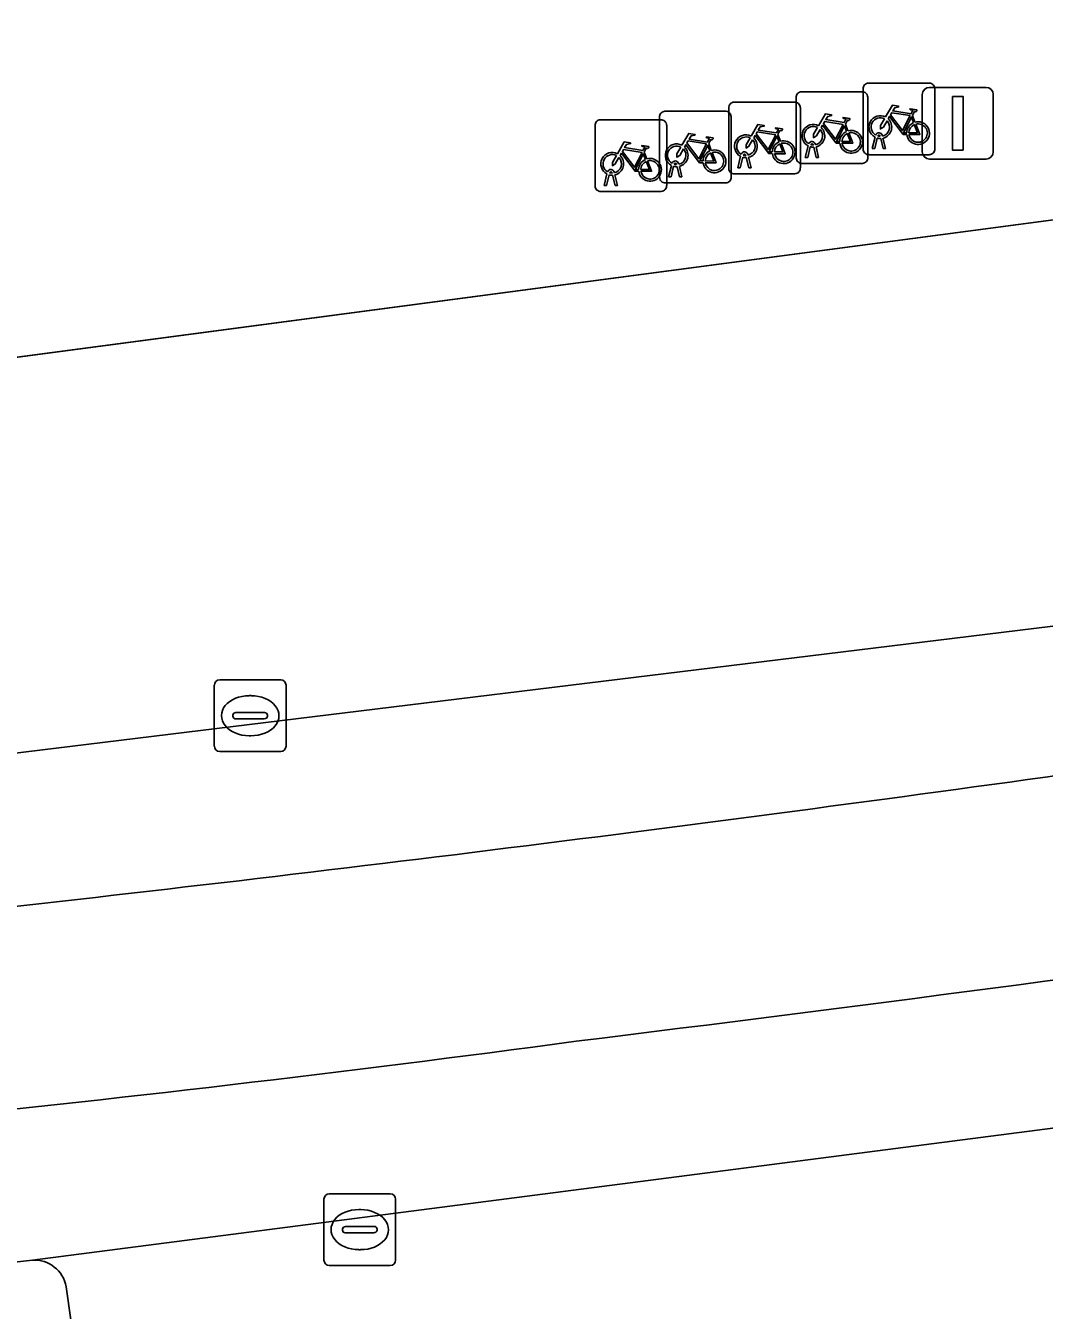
# Model space of a CAD drawing. Extents: x 162026 to 163502, y 387295 to 388169.
# Drawn here: x 162427.58 to 162441.8, y 387527.84 to 387545.77 of the extents above; entities that cross this region are included whole.
import ezdxf

# ---------------------------------------------------------------- set-up
doc = ezdxf.new("R2010")
doc.units = 0
for name, color, linetype in [('IMGEO_Fietsenrek', 7, 'Continuous'), ('IMGEO_Kolk', 7, 'Continuous'), ('IMGEO_Lichtmast', 7, 'Continuous'), ('IMGEO_Parkeervlak_open', 7, 'Continuous'), ('IMGEO_Rijbaan_lokaal_gesloten', 7, 'Continuous'), ('IMGEO_Rijbaan_lokaal_open', 7, 'Continuous'), ('IMGEO_Voetpad_open', 7, 'Continuous')]:
    doc.layers.add(name, color=color, linetype=linetype)

msp = doc.modelspace()

# ---------------------------------------------------------------- linework, layer by layer
at = {"layer": 'IMGEO_Fietsenrek'}
for p, q in [((162439.343, 387544.966), (162440.184, 387544.966)), ((162440.184, 387544.966), (162439.343, 387544.966)), ((162438.333, 387543.919), (162438.333, 387544.76)), ((162438.333, 387544.76), (162438.333, 387543.919)), ((162438.408, 387544.844), (162439.249, 387544.844)), ((162439.249, 387544.844), (162438.408, 387544.844)), ((162439.268, 387544.041), (162439.268, 387544.882)), ((162439.268, 387544.882), (162439.268, 387544.041)), ((162439.333, 387544.769), (162439.333, 387543.928)), ((162439.333, 387543.928), (162439.333, 387544.769)), ((162440.268, 387544.891), (162440.268, 387544.05)), ((162440.268, 387544.05), (162440.268, 387544.891)), ((162436.5, 387544.572), (162437.341, 387544.572)), ((162437.341, 387544.572), (162436.5, 387544.572)), ((162437.391, 387543.774), (162437.391, 387544.615)), ((162437.391, 387544.615), (162437.391, 387543.774)), ((162437.466, 387544.699), (162438.307, 387544.699)), ((162438.307, 387544.699), (162437.466, 387544.699)), ((162438.391, 387544.624), (162438.391, 387543.783)), ((162438.391, 387543.783), (162438.391, 387544.624)), ((162435.6, 387544.453), (162436.441, 387544.453)), ((162436.441, 387544.453), (162435.6, 387544.453)), ((162436.425, 387543.647), (162436.425, 387544.488)), ((162436.425, 387544.488), (162436.425, 387543.647)), ((162436.525, 387544.378), (162436.525, 387543.537)), ((162436.525, 387543.537), (162436.525, 387544.378)), ((162437.425, 387544.497), (162437.425, 387543.656)), ((162437.425, 387543.656), (162437.425, 387544.497)), ((162439.02, 387544.393), (162439.056, 387544.298)), ((162439.955, 387544.515), (162439.991, 387544.42)), ((162435.525, 387543.528), (162435.525, 387544.369)), ((162435.525, 387544.369), (162435.525, 387543.528)), ((162438.078, 387544.248), (162438.114, 387544.153)), ((162439.395, 387544.05), (162439.434, 387544.21)), ((162439.464, 387544.198), (162439.429, 387544.05)), ((162439.506, 387544.222), (162439.505, 387544.226)), ((162439.547, 387544.05), (162439.513, 387544.192)), ((162439.537, 387544.233), (162439.538, 387544.226)), ((162439.545, 387544.196), (162439.58, 387544.05)), ((162437.112, 387544.121), (162437.148, 387544.026)), ((162438.46, 387543.928), (162438.499, 387544.088)), ((162438.529, 387544.076), (162438.494, 387543.928)), ((162438.571, 387544.1), (162438.57, 387544.104)), ((162438.612, 387543.928), (162438.578, 387544.07)), ((162438.602, 387544.111), (162438.603, 387544.104)), ((162438.61, 387544.074), (162438.645, 387543.928)), ((162439.429, 387544.05), (162439.395, 387544.05)), ((162439.58, 387544.05), (162439.547, 387544.05)), ((162436.212, 387544.002), (162436.248, 387543.907)), ((162436.663, 387543.828), (162436.662, 387543.832)), ((162436.694, 387543.839), (162436.695, 387543.832)), ((162437.518, 387543.783), (162437.557, 387543.943)), ((162437.587, 387543.931), (162437.552, 387543.783)), ((162437.629, 387543.955), (162437.628, 387543.959)), ((162437.67, 387543.783), (162437.636, 387543.925)), ((162437.66, 387543.966), (162437.661, 387543.959)), ((162437.668, 387543.929), (162437.703, 387543.783)), ((162439.258, 387543.844), (162438.417, 387543.844)), ((162438.417, 387543.844), (162439.258, 387543.844)), ((162438.494, 387543.928), (162438.46, 387543.928)), ((162438.645, 387543.928), (162438.612, 387543.928)), ((162440.193, 387543.966), (162439.352, 387543.966)), ((162439.352, 387543.966), (162440.193, 387543.966)), ((162435.652, 387543.537), (162435.691, 387543.697)), ((162435.721, 387543.685), (162435.686, 387543.537)), ((162435.763, 387543.709), (162435.762, 387543.713)), ((162435.804, 387543.537), (162435.77, 387543.679)), ((162435.794, 387543.72), (162435.795, 387543.713)), ((162435.802, 387543.683), (162435.837, 387543.537)), ((162436.552, 387543.656), (162436.591, 387543.816)), ((162436.586, 387543.656), (162436.552, 387543.656)), ((162436.621, 387543.804), (162436.586, 387543.656)), ((162436.704, 387543.656), (162436.67, 387543.798)), ((162436.702, 387543.802), (162436.737, 387543.656)), ((162436.737, 387543.656), (162436.704, 387543.656)), ((162438.316, 387543.699), (162437.475, 387543.699)), ((162437.475, 387543.699), (162438.316, 387543.699)), ((162437.552, 387543.783), (162437.518, 387543.783)), ((162437.703, 387543.783), (162437.67, 387543.783)), ((162435.686, 387543.537), (162435.652, 387543.537)), ((162435.837, 387543.537), (162435.804, 387543.537)), ((162437.35, 387543.572), (162436.509, 387543.572)), ((162436.509, 387543.572), (162437.35, 387543.572)), ((162436.45, 387543.453), (162435.609, 387543.453)), ((162435.609, 387543.453), (162436.45, 387543.453))]:
    msp.add_line(p, q, dxfattribs=at)
for points in [[(162439.581, 387544.492), (162439.676, 387544.656), (162439.762, 387544.642), (162439.764, 387544.633), (162439.708, 387544.622), (162439.681, 387544.577), (162439.937, 387544.536)], [(162439.924, 387544.511), (162439.667, 387544.552), (162439.65, 387544.523), (162439.817, 387544.303), (162439.924, 387544.511)], [(162439.937, 387544.536), (162439.962, 387544.585), (162439.956, 387544.589), (162439.933, 387544.593), (162439.921, 387544.6), (162439.92, 387544.603), (162439.922, 387544.608), (162440.017, 387544.593), (162440.019, 387544.583), (162440.009, 387544.57), (162439.997, 387544.564), (162439.983, 387544.57), (162439.955, 387544.515)], [(162437.704, 387544.225), (162437.799, 387544.389), (162437.885, 387544.375), (162437.887, 387544.366), (162437.831, 387544.355), (162437.804, 387544.31), (162438.06, 387544.269)], [(162438.646, 387544.37), (162438.741, 387544.534), (162438.827, 387544.52), (162438.829, 387544.511), (162438.773, 387544.5), (162438.746, 387544.455), (162439.002, 387544.414)], [(162438.942, 387544.126), (162438.892, 387544.126), (162438.701, 387544.377), (162438.682, 387544.345)], [(162438.989, 387544.389), (162438.732, 387544.43), (162438.715, 387544.401), (162438.882, 387544.181), (162438.989, 387544.389)], [(162439.002, 387544.414), (162439.027, 387544.463), (162439.021, 387544.467), (162438.998, 387544.471), (162438.986, 387544.478), (162438.985, 387544.481), (162438.987, 387544.486), (162439.082, 387544.471), (162439.084, 387544.461), (162439.074, 387544.448), (162439.062, 387544.442), (162439.048, 387544.448), (162439.02, 387544.393)], [(162439.602, 387544.44), (162439.55, 387544.35), (162439.51, 387544.325), (162439.511, 387544.372), (162439.566, 387544.466)], [(162439.877, 387544.248), (162439.827, 387544.248), (162439.636, 387544.499), (162439.617, 387544.467)], [(162439.972, 387544.413), (162439.942, 387544.49), (162439.833, 387544.272), (162439.876, 387544.272)], [(162439.906, 387544.272), (162440.026, 387544.271), (162439.982, 387544.385)], [(162440.002, 387544.392), (162440.057, 387544.247), (162439.907, 387544.247)], [(162436.738, 387544.098), (162436.833, 387544.262), (162436.919, 387544.248), (162436.921, 387544.239), (162436.865, 387544.228), (162436.838, 387544.183), (162437.094, 387544.142)], [(162437.094, 387544.142), (162437.119, 387544.191), (162437.113, 387544.195), (162437.09, 387544.199), (162437.078, 387544.206), (162437.077, 387544.209), (162437.079, 387544.214), (162437.174, 387544.199), (162437.176, 387544.189), (162437.166, 387544.176), (162437.154, 387544.17), (162437.14, 387544.176), (162437.112, 387544.121)], [(162437.725, 387544.173), (162437.673, 387544.083), (162437.633, 387544.058), (162437.634, 387544.105), (162437.689, 387544.199)], [(162438, 387543.981), (162437.95, 387543.981), (162437.759, 387544.232), (162437.74, 387544.2)], [(162438.047, 387544.244), (162437.79, 387544.285), (162437.773, 387544.256), (162437.94, 387544.036), (162438.047, 387544.244)], [(162438.095, 387544.146), (162438.065, 387544.223), (162437.956, 387544.005), (162437.999, 387544.005)], [(162438.06, 387544.269), (162438.085, 387544.318), (162438.079, 387544.322), (162438.056, 387544.326), (162438.044, 387544.333), (162438.043, 387544.336), (162438.045, 387544.341), (162438.14, 387544.326), (162438.142, 387544.316), (162438.132, 387544.303), (162438.12, 387544.297), (162438.106, 387544.303), (162438.078, 387544.248)], [(162438.667, 387544.318), (162438.615, 387544.228), (162438.575, 387544.203), (162438.576, 387544.25), (162438.631, 387544.344)], [(162439.037, 387544.291), (162439.007, 387544.368), (162438.898, 387544.15), (162438.941, 387544.15)], [(162438.971, 387544.15), (162439.091, 387544.149), (162439.047, 387544.263)], [(162439.067, 387544.27), (162439.122, 387544.125), (162438.972, 387544.125)], [(162435.838, 387543.979), (162435.933, 387544.143), (162436.019, 387544.129), (162436.021, 387544.12), (162435.965, 387544.109), (162435.938, 387544.064), (162436.194, 387544.023)], [(162436.181, 387543.998), (162435.924, 387544.039), (162435.907, 387544.01), (162436.074, 387543.79), (162436.181, 387543.998)], [(162436.194, 387544.023), (162436.219, 387544.072), (162436.213, 387544.076), (162436.19, 387544.08), (162436.178, 387544.087), (162436.177, 387544.09), (162436.179, 387544.095), (162436.274, 387544.08), (162436.276, 387544.07), (162436.266, 387544.057), (162436.254, 387544.051), (162436.24, 387544.057), (162436.212, 387544.002)], [(162436.759, 387544.046), (162436.707, 387543.956), (162436.667, 387543.931), (162436.668, 387543.978), (162436.723, 387544.072)], [(162437.034, 387543.854), (162436.984, 387543.854), (162436.793, 387544.105), (162436.774, 387544.073)], [(162437.081, 387544.117), (162436.824, 387544.158), (162436.807, 387544.129), (162436.974, 387543.909), (162437.081, 387544.117)], [(162437.129, 387544.019), (162437.099, 387544.096), (162436.99, 387543.878), (162437.033, 387543.878)], [(162438.029, 387544.005), (162438.149, 387544.004), (162438.105, 387544.118)], [(162438.125, 387544.125), (162438.18, 387543.98), (162438.03, 387543.98)], [(162435.859, 387543.927), (162435.807, 387543.837), (162435.767, 387543.812), (162435.768, 387543.859), (162435.823, 387543.953)], [(162436.134, 387543.735), (162436.084, 387543.735), (162435.893, 387543.986), (162435.874, 387543.954)], [(162436.229, 387543.9), (162436.199, 387543.977), (162436.09, 387543.759), (162436.133, 387543.759)], [(162436.163, 387543.759), (162436.283, 387543.758), (162436.239, 387543.872)], [(162436.259, 387543.879), (162436.314, 387543.734), (162436.164, 387543.734)], [(162437.063, 387543.878), (162437.183, 387543.877), (162437.139, 387543.991)], [(162437.159, 387543.998), (162437.214, 387543.853), (162437.064, 387543.853)]]:
    msp.add_lwpolyline(points, dxfattribs=at)
for centre, radius, start, end in [((162439.346, 387544.888), 0.0779, 92.4484, 184.2845), ((162439.346, 387544.888), 0.0779, 92.4484, 184.2845), ((162440.19, 387544.888), 0.0779, 2.4484, 94.2845), ((162440.19, 387544.888), 0.0779, 2.4484, 94.2845), ((162438.411, 387544.766), 0.0779, 92.4484, 184.2845), ((162438.411, 387544.766), 0.0779, 92.4484, 184.2845), ((162439.255, 387544.766), 0.0779, 2.4484, 94.2845), ((162439.255, 387544.766), 0.0779, 2.4484, 94.2845), ((162436.503, 387544.494), 0.0779, 92.4484, 184.2845), ((162436.503, 387544.494), 0.0779, 92.4484, 184.2845), ((162437.347, 387544.494), 0.0779, 2.4484, 94.2845), ((162437.347, 387544.494), 0.0779, 2.4484, 94.2845), ((162437.469, 387544.621), 0.0779, 92.4484, 184.2845), ((162437.469, 387544.621), 0.0779, 92.4484, 184.2845), ((162438.313, 387544.621), 0.0779, 2.4484, 94.2845), ((162438.313, 387544.621), 0.0779, 2.4484, 94.2845), ((162435.603, 387544.375), 0.0779, 92.4484, 184.2845), ((162435.603, 387544.375), 0.0779, 92.4484, 184.2845), ((162436.447, 387544.375), 0.0779, 2.4484, 94.2845), ((162436.447, 387544.375), 0.0779, 2.4484, 94.2845), ((162438.573, 387544.229), 0.159, 62.6766, 242.1369), ((162439.508, 387544.351), 0.159, 62.6766, 242.1369), ((162439.508, 387544.351), 0.129, 63.3192, 238.903), ((162439.508, 387544.351), 0.129, 283.6043, 43.4302), ((162439.508, 387544.351), 0.159, 283.5766, 46.6042), ((162440.035, 387544.267), 0.159, 113.3408, 178.3217), ((162440.035, 387544.267), 0.159, 187.0065, 105.7708), ((162440.035, 387544.267), 0.129, 113.923, 177.9556), ((162440.035, 387544.267), 0.129, 188.6715, 104.5883), ((162437.631, 387544.084), 0.159, 62.6766, 242.1369), ((162437.631, 387544.084), 0.129, 63.3192, 238.903), ((162437.631, 387544.084), 0.159, 283.5766, 46.6042), ((162438.573, 387544.229), 0.129, 63.3192, 238.903), ((162438.573, 387544.229), 0.129, 283.6043, 43.4302), ((162438.573, 387544.229), 0.159, 283.5766, 46.6042), ((162439.1, 387544.145), 0.159, 113.3408, 178.3217), ((162439.1, 387544.145), 0.159, 187.0065, 105.7708), ((162439.1, 387544.145), 0.129, 113.923, 177.9556), ((162439.1, 387544.145), 0.129, 188.6715, 104.5883), ((162439.488, 387544.222), 0.0499, 12.8025, 158.6934), ((162439.508, 387544.351), 0.159, 253.9967, 271.7867), ((162439.488, 387544.222), 0.0174, 12.8025, 163.4502), ((162439.508, 387544.351), 0.129, 253.415, 269.0204), ((162436.665, 387543.957), 0.159, 62.6766, 242.1369), ((162436.665, 387543.957), 0.129, 63.3192, 238.903), ((162436.665, 387543.957), 0.129, 283.6043, 43.4302), ((162436.665, 387543.957), 0.159, 283.5766, 46.6042), ((162437.192, 387543.873), 0.159, 113.3408, 178.3217), ((162437.192, 387543.873), 0.159, 187.0065, 105.7708), ((162437.631, 387544.084), 0.129, 283.6043, 43.4302), ((162438.158, 387544), 0.159, 113.3408, 178.3217), ((162438.158, 387544), 0.159, 187.0065, 105.7708), ((162438.158, 387544), 0.129, 113.923, 177.9556), ((162438.158, 387544), 0.129, 188.6715, 104.5883), ((162438.553, 387544.1), 0.0499, 12.8025, 158.6934), ((162438.573, 387544.229), 0.159, 253.9967, 271.7867), ((162438.553, 387544.1), 0.0174, 12.8025, 163.4502), ((162438.573, 387544.229), 0.129, 253.415, 269.0204), ((162439.346, 387544.044), 0.0779, 182.4484, 274.2845), ((162439.346, 387544.044), 0.0779, 182.4484, 274.2845), ((162440.19, 387544.044), 0.0779, 272.4484, 4.2845), ((162440.19, 387544.044), 0.0779, 272.4484, 4.2845), ((162435.765, 387543.838), 0.159, 62.6766, 242.1369), ((162435.765, 387543.838), 0.129, 63.3192, 238.903), ((162435.765, 387543.838), 0.129, 283.6043, 43.4302), ((162435.765, 387543.838), 0.159, 283.5766, 46.6042), ((162436.292, 387543.754), 0.159, 113.3408, 178.3217), ((162436.292, 387543.754), 0.159, 187.0065, 105.7708), ((162436.292, 387543.754), 0.129, 113.923, 177.9556), ((162436.292, 387543.754), 0.129, 188.6715, 104.5883), ((162436.645, 387543.828), 0.0499, 12.8025, 158.6934), ((162436.645, 387543.828), 0.0174, 12.8025, 163.4502), ((162436.665, 387543.957), 0.129, 253.415, 269.0204), ((162437.192, 387543.873), 0.129, 113.923, 177.9556), ((162437.192, 387543.873), 0.129, 188.6715, 104.5883), ((162437.611, 387543.955), 0.0499, 12.8025, 158.6934), ((162437.631, 387544.084), 0.159, 253.9967, 271.7867), ((162437.611, 387543.955), 0.0174, 12.8025, 163.4502), ((162437.631, 387544.084), 0.129, 253.415, 269.0204), ((162438.411, 387543.922), 0.0779, 182.4484, 274.2845), ((162438.411, 387543.922), 0.0779, 182.4484, 274.2845), ((162439.255, 387543.922), 0.0779, 272.4484, 4.2845), ((162439.255, 387543.922), 0.0779, 272.4484, 4.2845), ((162435.745, 387543.709), 0.0499, 12.8025, 158.6934), ((162435.765, 387543.838), 0.159, 253.9967, 271.7867), ((162435.745, 387543.709), 0.0174, 12.8025, 163.4502), ((162435.765, 387543.838), 0.129, 253.415, 269.0204), ((162436.665, 387543.957), 0.159, 253.9967, 271.7867), ((162437.347, 387543.65), 0.0779, 272.4484, 4.2845), ((162437.347, 387543.65), 0.0779, 272.4484, 4.2845), ((162437.469, 387543.777), 0.0779, 182.4484, 274.2845), ((162437.469, 387543.777), 0.0779, 182.4484, 274.2845), ((162438.313, 387543.777), 0.0779, 272.4484, 4.2845), ((162438.313, 387543.777), 0.0779, 272.4484, 4.2845), ((162435.603, 387543.531), 0.0779, 182.4484, 274.2845), ((162435.603, 387543.531), 0.0779, 182.4484, 274.2845), ((162436.503, 387543.65), 0.0779, 182.4484, 274.2845), ((162436.503, 387543.65), 0.0779, 182.4484, 274.2845), ((162436.447, 387543.531), 0.0779, 272.4484, 4.2845), ((162436.447, 387543.531), 0.0779, 272.4484, 4.2845)]:
    msp.add_arc(centre, radius, start, end, dxfattribs=at)
at = {"layer": 'IMGEO_Kolk'}
for p, q in [((162430.21, 387535.709), (162430.21, 387536.561)), ((162430.285, 387536.635), (162431.137, 387536.635)), ((162431.211, 387536.561), (162431.211, 387535.709)), ((162430.698, 387536.415), (162430.723, 387536.415)), ((162430.469, 387536.129), (162430.469, 387536.141)), ((162430.512, 387536.178), (162430.91, 387536.178)), ((162430.953, 387536.141), (162430.953, 387536.129)), ((162430.907, 387536.092), (162430.509, 387536.092)), ((162430.721, 387535.855), (162430.696, 387535.855)), ((162431.137, 387535.635), (162430.285, 387535.635)), ((162431.74, 387528.536), (162431.74, 387529.388)), ((162431.815, 387529.462), (162432.667, 387529.462)), ((162432.741, 387529.388), (162432.741, 387528.536)), ((162432.228, 387529.242), (162432.253, 387529.242)), ((162431.999, 387528.956), (162431.999, 387528.968)), ((162432.042, 387529.005), (162432.44, 387529.005)), ((162432.483, 387528.968), (162432.483, 387528.956)), ((162432.437, 387528.919), (162432.039, 387528.919)), ((162432.251, 387528.682), (162432.226, 387528.682)), ((162432.667, 387528.462), (162431.815, 387528.462))]:
    msp.add_line(p, q, dxfattribs=at)
for points in [[(162430.21, 387535.709), (162430.21, 387536.561)], [(162430.285, 387536.635), (162431.137, 387536.635)], [(162431.211, 387536.561), (162431.211, 387535.709)], [(162431.137, 387535.635), (162430.285, 387535.635)], [(162431.74, 387528.536), (162431.74, 387529.388)], [(162431.815, 387529.462), (162432.667, 387529.462)], [(162432.741, 387529.388), (162432.741, 387528.536)], [(162432.667, 387528.462), (162431.815, 387528.462)]]:
    msp.add_lwpolyline(points, dxfattribs=at)
for centre, radius, start, end in [((162430.287, 387536.559), 0.0765, 91.552, 178.448), ((162430.287, 387536.559), 0.0765, 91.552, 178.448), ((162431.135, 387536.559), 0.0765, 1.552, 88.448), ((162431.135, 387536.559), 0.0765, 1.552, 88.448), ((162430.509, 387536.138), 0.0403, 85.8775, 175.7526), ((162430.506, 387536.128), 0.0366, 178.938, 274.7102), ((162430.91, 387536.135), 0.043, 264.8664, 352.4533), ((162430.914, 387536.14), 0.0386, 1.7309, 96.639), ((162430.287, 387535.711), 0.0765, 181.552, 268.448), ((162430.287, 387535.711), 0.0765, 181.552, 268.448), ((162431.135, 387535.711), 0.0765, 271.552, 358.448), ((162431.135, 387535.711), 0.0765, 271.552, 358.448), ((162431.817, 387529.386), 0.0765, 91.552, 178.448), ((162431.817, 387529.386), 0.0765, 91.552, 178.448), ((162432.665, 387529.386), 0.0765, 1.552, 88.448), ((162432.665, 387529.386), 0.0765, 1.552, 88.448), ((162432.039, 387528.965), 0.0403, 85.8775, 175.7526), ((162432.036, 387528.955), 0.0366, 178.938, 274.7102), ((162432.44, 387528.962), 0.043, 264.8664, 352.4533), ((162432.444, 387528.967), 0.0386, 1.7309, 96.639), ((162431.817, 387528.538), 0.0765, 181.552, 268.448), ((162431.817, 387528.538), 0.0765, 181.552, 268.448), ((162432.665, 387528.538), 0.0765, 271.552, 358.448), ((162432.665, 387528.538), 0.0765, 271.552, 358.448)]:
    msp.add_arc(centre, radius, start, end, dxfattribs=at)
for centre, major_axis, ratio, start_param, end_param in [((162430.697, 387536.135), (-0.387, 0.002), 0.722429, 4.712389, 7.853982), ((162430.722, 387536.135), (-0.39, 0.002), 0.717154, 1.570796, 4.712389), ((162432.227, 387528.962), (-0.387, 0.002), 0.722429, 4.712389, 7.853982), ((162432.252, 387528.962), (-0.39, 0.002), 0.717154, 1.570796, 4.712389)]:
    msp.add_ellipse(centre, major_axis=major_axis, ratio=ratio, start_param=start_param, end_param=end_param, dxfattribs=at)
at = {"layer": 'IMGEO_Lichtmast'}
for p, q in [((162440.094, 387544.005), (162440.094, 387544.805)), ((162440.094, 387544.805), (162440.094, 387544.005)), ((162440.194, 387544.905), (162440.984, 387544.905)), ((162440.984, 387544.905), (162440.194, 387544.905)), ((162441.084, 387544.805), (162441.084, 387544.005)), ((162441.084, 387544.005), (162441.084, 387544.805)), ((162440.984, 387543.905), (162440.194, 387543.905)), ((162440.194, 387543.905), (162440.984, 387543.905))]:
    msp.add_line(p, q, dxfattribs=at)
msp.add_lwpolyline([(162440.514, 387544.78), (162440.664, 387544.78), (162440.664, 387544.03), (162440.514, 387544.03), (162440.514, 387544.78)], dxfattribs=at)
for centre, start, end in [((162440.194, 387544.805), 90, 180), ((162440.194, 387544.805), 90, 180), ((162440.984, 387544.805), 0, 90), ((162440.984, 387544.805), 360, 90), ((162440.194, 387544.005), 180, 270), ((162440.194, 387544.005), 180, 270), ((162440.984, 387544.005), 270, 0), ((162440.984, 387544.005), 270, 0)]:
    msp.add_arc(centre, 0.1, start, end, dxfattribs=at)
at = {"layer": 'IMGEO_Parkeervlak_open'}
for points in [[(162452.84, 387544.504), (162426.621, 387541.03), (162426.522, 387541.005)], [(162504.387, 387539.815), (162478.839, 387536.086), (162465.776, 387533.871), (162458.56, 387532.765), (162449.646, 387531.38), (162427.67, 387528.537)], [(162425.981, 387535.434), (162442.334, 387537.438), (162455.051, 387539.289)], [(162428.142, 387528.164), (162428.713, 387524.114), (162428.912, 387523.794), (162429.355, 387523.666), (162430.879, 387523.851), (162443.548, 387525.456), (162451.546, 387526.573), (162466.278, 387528.829), (162503.773, 387534.618)]]:
    msp.add_lwpolyline(points, dxfattribs=at)
msp.add_arc((162427.695, 387528.084), 0.454, 10.1786, 93.1859, dxfattribs=at)
at = {"layer": 'IMGEO_Rijbaan_lokaal_gesloten'}
for points in [[(162509.699, 387545.576), (162509.387, 387547.66), (162470.603, 387541.672), (162470.466, 387541.651), (162460.922, 387540.172), (162455.051, 387539.289), (162442.334, 387537.438), (162425.981, 387535.434), (162425.955, 387535.431), (162423.836, 387535.128)], [(162425.278, 387528.27), (162427.209, 387528.485), (162427.67, 387528.537), (162449.646, 387531.38), (162458.56, 387532.765), (162465.776, 387533.871)]]:
    msp.add_lwpolyline(points, dxfattribs=at)
for centre, radius, start, end in [((162366.06, 388080.487), 550.446, 276.25633, 277.93647), ((162352.622, 388203.401), 676.873, 277.01262, 278.998953), ((162396.761, 387817.63), 288.618, 275.73418, 277.66554)]:
    msp.add_arc(centre, radius, start, end, dxfattribs=at)
at = {"layer": 'IMGEO_Rijbaan_lokaal_open'}
for centre, radius, start, end in [((162366.06, 388080.487), 550.446, 276.25633, 277.93647), ((162352.622, 388203.401), 676.873, 277.01262, 278.998953), ((162396.761, 387817.63), 288.618, 275.73418, 277.66554)]:
    msp.add_arc(centre, radius, start, end, dxfattribs=at)
at = {"layer": 'IMGEO_Voetpad_open'}
for points in [[(162588.566, 387564.34), (162581.778, 387563.272), (162581.994, 387561.763), (162526.214, 387553.209), (162526.176, 387553.529), (162526.082, 387553.514), (162522.337, 387552.882), (162520.325, 387552.581), (162476.397, 387545.889), (162474.068, 387545.984), (162471.635, 387546.324), (162469.777, 387546.862), (162462.574, 387547.648), (162462.355, 387547.672), (162462.082, 387545.236), (162422.177, 387549.714), (162421.332, 387542.054), (162426.574, 387541.474), (162426.522, 387541.005), (162426.621, 387541.03), (162452.84, 387544.504)], [(162503.773, 387534.618), (162466.278, 387528.829), (162451.546, 387526.573), (162443.548, 387525.456), (162430.879, 387523.851), (162429.355, 387523.666), (162428.912, 387523.794), (162428.713, 387524.114), (162428.142, 387528.164)], [(162427.67, 387528.537), (162427.209, 387528.485), (162427.322, 387527.677), (162428.224, 387522.683)]]:
    msp.add_lwpolyline(points, dxfattribs=at)
msp.add_arc((162427.695, 387528.084), 0.454, 10.1786, 93.1859, dxfattribs=at)

doc.saveas('drawing.dxf')
